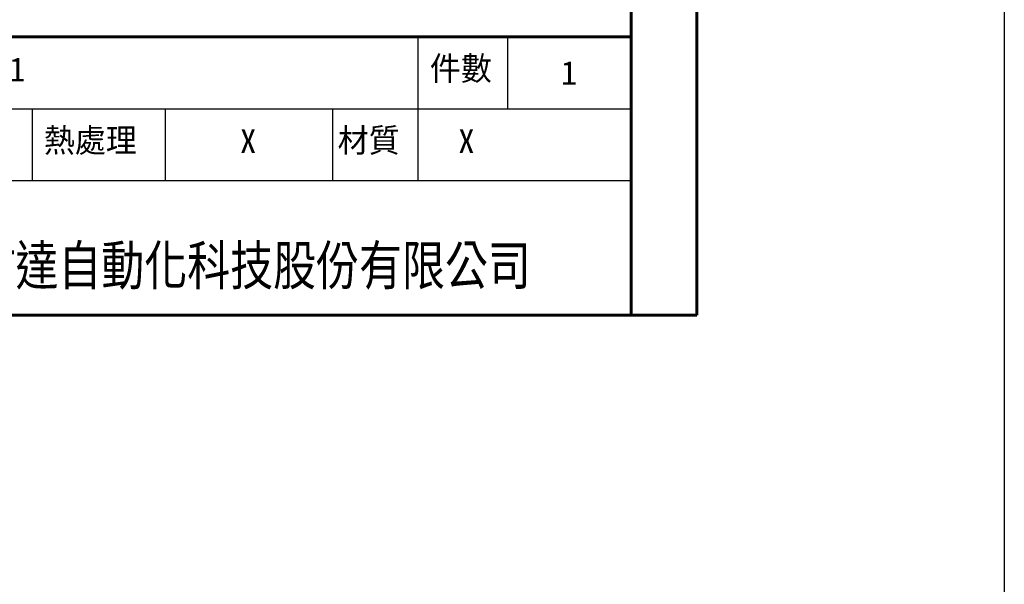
# Model space of a CAD drawing. Header units: millimetres. Extents: x 399 to 6233, y -1870 to 1602.
# Tile 403 of 656: x 4916 to 5132, y -477 to -353. Entities that reach past the tile are written whole.
import ezdxf
from ezdxf.enums import TextEntityAlignment as Align

# ---------------------------------------------------------------- set-up
doc = ezdxf.new("R2010")
doc.units = ezdxf.units.MM
doc.linetypes.add('SLD-實線', pattern=[0])
doc.layers.add('BORDER', color=7, linetype='Continuous')
doc.layers.add('圖框', color=7, linetype='SLD-實線')
doc.styles.add('SEACAD_arial_ttf', font='arial.ttf', dxfattribs={"height": 0.2})
doc.styles.add('標題欄', font='txt')

# ---------------------------------------------------------------- blocks, each defined once
blk = doc.blocks.new('A4橫')
at = {"layer": 'BORDER', "color": 123, "linetype": 'Continuous', "lineweight": 60, "ltscale": 25.4}
for p, q in [((4924.32, 1170.89), (4924.32, 1453.75)), ((4917.11, 1446.54), (4917.11, 1170.89)), ((4731.53, 1201.3), (4917.11, 1201.3)), ((4731.53, 1170.89), (4924.32, 1170.89))]:
    blk.add_line(p, q, dxfattribs=at)
at = {"layer": 'BORDER', "color": 60, "linetype": 'Continuous', "ltscale": 25.4}
for p, q in [((4893.83, 1193.45), (4893.83, 1201.3)), ((4903.63, 1193.45), (4903.63, 1201.3)), ((4731.53, 1193.45), (4917.11, 1193.45)), ((4851.67, 1185.61), (4851.67, 1193.45)), ((4866.22, 1185.61), (4866.22, 1193.45)), ((4884.49, 1185.61), (4884.49, 1193.45)), ((4893.83, 1185.61), (4893.83, 1193.45)), ((4731.53, 1185.61), (4917.11, 1185.61)), ((4731.53, 1170.89), (4917.11, 1170.89))]:
    blk.add_line(p, q, dxfattribs=at)
at = {"layer": 'BORDER', "color": 7, "linetype": 'Continuous', "ltscale": 25.4, "style": 'SEACAD_arial_ttf', "width": 0.8}
blk.add_text('東佑達自動化科技股份有限公司', height=4.3037, dxfattribs=at).set_placement((4840.41, 1178.48), align=Align.TOP_LEFT)
at = {"layer": '圖框', "style": '標題欄'}
for s, p in [('件數', (4895.12, 1199.15)), ('熱處理', (4852.91, 1191.3)), ('材質', (4885.04, 1191.3))]:
    blk.add_text(s, height=2.605, dxfattribs=at).set_placement(p, align=Align.TOP_LEFT)

msp = doc.modelspace()

# ---------------------------------------------------------------- linework, layer by layer
at = {"color": 4}
msp.add_lwpolyline([(4611.682, 905.937), (5131.682, 905.937), (5131.682, -1870.063), (4611.682, -1870.063)], close=True, dxfattribs=at)

# ---------------------------------------------------------------- block references
at = {"xscale": 2, "yscale": 2, "zscale": 2}
msp.add_blockref('A4橫', (-4784.176, -2759.703), dxfattribs=at)

# ---------------------------------------------------------------- texts
at = {"layer": '圖框', "color": 1, "style": '標題欄'}
for s, height, p in [('CHS2C-S40-WW-F01', 5.21053, (4860.881, -361.613)), ('1', 5.211, (5034.74, -362.375)), ('X', 5.211, (4964.545, -377.308)), ('X', 5.211, (5012.276, -377.308))]:
    msp.add_text(s, height=height, dxfattribs=at).set_placement(p, align=Align.TOP_LEFT)

doc.saveas('drawing.dxf')
